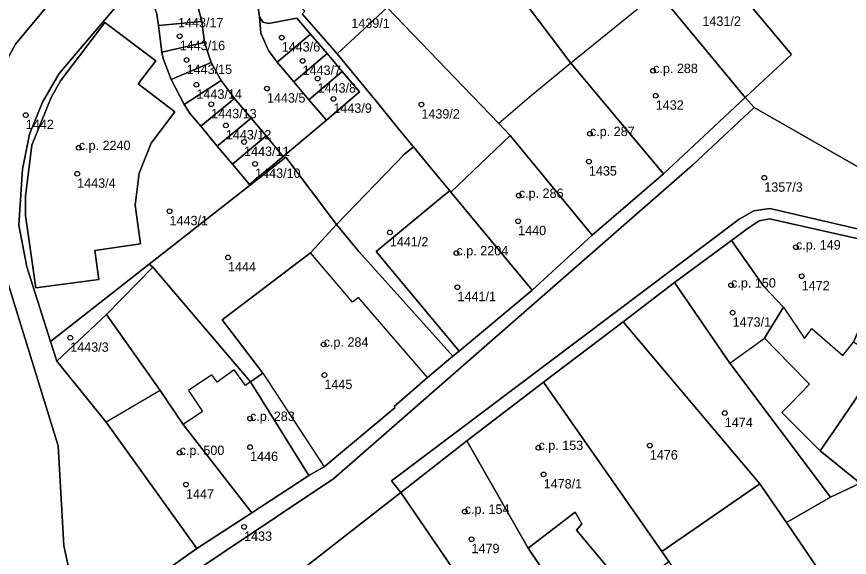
# Model space of a CAD drawing. Extents: x -878211 to -870363, y -1058464 to -1052522.
# Drawn here: x -874853.2 to -874764.7, y -1056274.6 to -1056217.1 of the extents above; entities that cross this region are included whole.
import ezdxf

# ---------------------------------------------------------------- set-up
doc = ezdxf.new("R2010")
doc.units = 0
for name, color, linetype in [('Definiční body', 7, 'Continuous'), ('Polygon budovy', 7, 'Continuous'), ('Polygon parcely', 7, 'Continuous')]:
    doc.layers.add(name, color=color, linetype=linetype)

msp = doc.modelspace()

# ---------------------------------------------------------------- linework, layer by layer
at = {"layer": 'Definiční body'}
for centre in [(-874835.87, -1056219.21994), (-874825.02, -1056219.35994), (-874835.13, -1056221.74994), (-874822.8, -1056221.84994), (-874785.53, -1056222.88994), (-874821.21, -1056223.72994), (-874834.09, -1056224.38994), (-874826.59, -1056224.78994), (-874785.25, -1056225.54994), (-874832.52, -1056226.45994), (-874819.53, -1056225.87994), (-874810.17, -1056226.48994), (-874852.23, -1056227.60994), (-874830.96, -1056228.70994), (-874792.25, -1056229.58994), (-874846.6, -1056231.07994), (-874829.02, -1056230.46994), (-874827.85, -1056232.79994), (-874792.36, -1056232.54994), (-874846.77, -1056233.84994), (-874773.71, -1056234.26994), (-874799.81, -1056236.16994), (-874836.95, -1056237.83994), (-874799.88, -1056238.88994), (-874813.52, -1056240.08994), (-874770.34, -1056241.65994), (-874806.44, -1056242.27994), (-874830.73, -1056242.74994), (-874769.73, -1056244.74994), (-874806.33, -1056245.90994), (-874777.24, -1056245.69994), (-874777.08, -1056248.61994), (-874847.51, -1056251.28994), (-874820.56, -1056251.99994), (-874820.48, -1056255.24994), (-874777.91, -1056259.29994), (-874828.39, -1056259.88994), (-874828.38, -1056262.90994), (-874785.88, -1056262.74994), (-874835.88, -1056263.50994), (-874797.72, -1056262.97994), (-874797.17, -1056265.82994), (-874835.2, -1056266.90994), (-874805.56, -1056269.76994), (-874829.02, -1056271.39994), (-874804.84, -1056272.70994)]:
    msp.add_circle(centre, 0.25, dxfattribs=at)
at = {"layer": 'Polygon budovy'}
for points in [[(-874794.29, -1056222.08), (-874784.43, -1056233.86), (-874782.29, -1056231.86), (-874775.73, -1056225.73), (-874785, -1056214.53)], [(-874851.18, -1056245.98), (-874844.45, -1056245.08), (-874844.9, -1056242), (-874840.03, -1056241.29), (-874840.6, -1056237.19), (-874840.18, -1056233.78), (-874838.9, -1056230.58), (-874836.38, -1056227.25), (-874840.27, -1056224.3), (-874838.42, -1056221.83), (-874843.84, -1056217.76), (-874848.53, -1056223.97), (-874849.54, -1056225.75), (-874851.58, -1056230.81), (-874852.27, -1056236.24), (-874852.25, -1056238.3)], [(-874798.72, -1056225.74), (-874801.94, -1056228.5), (-874800.72, -1056229.77), (-874792, -1056240.39), (-874784.43, -1056233.86), (-874794.29, -1056222.08)], [(-874800.72, -1056229.77), (-874807.03, -1056235.82), (-874798.4, -1056246.21), (-874792, -1056240.39)], [(-874814.97, -1056242.11), (-874806.17, -1056252.71), (-874798.4, -1056246.21), (-874807.03, -1056235.82), (-874807.16, -1056235.67), (-874807.73, -1056236.14)], [(-874777.2, -1056240.96), (-874773.75, -1056245.85), (-874771.66, -1056248.03), (-874769.44, -1056251.38), (-874768.65, -1056250.32), (-874765.34, -1056253.19), (-874764.21, -1056251.74), (-874759.89, -1056241.63), (-874773.17, -1056238.64), (-874774.24, -1056238.87), (-874775.52, -1056239.72)], [(-874783.25, -1056245.4), (-874777.38, -1056253.98), (-874775.11, -1056252.35), (-874773.68, -1056251.33), (-874771.66, -1056248.03), (-874773.75, -1056245.85), (-874777.2, -1056240.96)], [(-874809.53, -1056255.52), (-874816.86, -1056246.99), (-874817.48, -1056247.5), (-874821.97, -1056242.24), (-874831.35, -1056249.39), (-874827.04, -1056255.04), (-874820.51, -1056265.01), (-874812.97, -1056258.71), (-874813.06, -1056258.59)], [(-874835.5, -1056260.53), (-874828.21, -1056269.92), (-874822.14, -1056265.94), (-874828.34, -1056255.98), (-874828.87, -1056256.35), (-874830.06, -1056254.7), (-874831.88, -1056256.01), (-874832.45, -1056255.22), (-874834.93, -1056256.89), (-874833.43, -1056259.13)], [(-874797.2, -1056256), (-874805.33, -1056262.24), (-874798.81, -1056273.68), (-874793.83, -1056269.82), (-874793.12, -1056271.09), (-874793.69, -1056271.76), (-874788.26, -1056278.25), (-874783.86, -1056275.07), (-874784.59, -1056274.03)], [(-874843.68, -1056260.27), (-874834.05, -1056273.7), (-874828.21, -1056269.92), (-874835.5, -1056260.53), (-874837.95, -1056256.9)], [(-874812.35, -1056267.76), (-874802.95, -1056281.49), (-874796.55, -1056277.03), (-874798.81, -1056273.68), (-874805.33, -1056262.24)], [(-874798.81, -1056273.68), (-874796.55, -1056277.03), (-874794.7, -1056279.76), (-874792.79, -1056282.58), (-874790.97, -1056286.39), (-874785.11, -1056283.85), (-874784.95, -1056283.66), (-874786.97, -1056279.79), (-874788.26, -1056278.25), (-874793.69, -1056271.76), (-874793.12, -1056271.09), (-874793.83, -1056269.82)]]:
    msp.add_lwpolyline(points, close=True, dxfattribs=at)
at = {"layer": 'Polygon parcely'}
for points in [[(-874783.43, -1056165.72), (-874778.66, -1056169.8), (-874773.8, -1056173.53), (-874769.55, -1056177.94), (-874764.4, -1056184.06), (-874768.14, -1056186.8), (-874766.22, -1056190.62), (-874768.34, -1056194.24), (-874772.83, -1056197.42), (-874774.89, -1056198.82), (-874775.65, -1056199.46), (-874780.69, -1056203.05), (-874781.5, -1056203.63), (-874783.97, -1056205.46), (-874770.83, -1056221.15), (-874775.73, -1056225.73), (-874774.8, -1056226.8), (-874758.8, -1056235.95)], [(-874850.19, -1056216.28), (-874853.32, -1056220.08), (-874855.58, -1056224.18), (-874856.86, -1056227.82), (-874857.35, -1056231.35), (-874856.91, -1056236.6), (-874848.78, -1056262.77), (-874848.2, -1056273.39), (-874847.73, -1056275.56), (-874845.56, -1056281.86), (-874844.25, -1056280.92), (-874834.05, -1056273.7), (-874843.68, -1056260.27), (-874848.93, -1056253.79), (-874849.6, -1056251.68), (-874852.13, -1056243.74), (-874852.97, -1056239.31), (-874852.57, -1056233.37), (-874851.84, -1056229.63), (-874850.44, -1056226.24), (-874848.68, -1056223.19), (-874841.19, -1056214.37)], [(-874841.19, -1056214.37), (-874848.68, -1056223.19), (-874850.44, -1056226.24), (-874851.84, -1056229.63), (-874852.57, -1056233.37), (-874852.97, -1056239.31), (-874852.13, -1056243.74), (-874849.6, -1056251.68), (-874839.1, -1056243.46), (-874824.58, -1056232.1), (-874819.21, -1056239.26), (-874811.93, -1056231.74), (-874811.02, -1056230.97), (-874812.45, -1056229.23), (-874814.96, -1056226.16), (-874818.98, -1056221.26), (-874819.12, -1056221.1), (-874822.85, -1056216.83)], [(-874827.67, -1056215.2), (-874827.39, -1056217.17), (-874827.03, -1056217.71), (-874826.41, -1056217.86), (-874823.41, -1056217.29), (-874821.95, -1056219), (-874820.18, -1056221.07), (-874818.59, -1056222.98), (-874816.76, -1056225.14), (-874820.27, -1056228.14), (-874824.88, -1056232.02), (-874828.43, -1056234.99), (-874830.27, -1056232.83), (-874831.87, -1056230.91), (-874833.63, -1056228.79), (-874834.77, -1056227.46), (-874835.4, -1056226.5), (-874836.76, -1056223.83), (-874837.63, -1056221.6), (-874837.77, -1056220.9), (-874838.14, -1056218.07), (-874838.3, -1056216.88)], [(-874864, -1056217.11), (-874864.01, -1056219.12), (-874864.41, -1056221.37), (-874865.62, -1056226.28), (-874867, -1056232.85), (-874867.43, -1056240.19), (-874866.25, -1056246.73), (-874864.84, -1056251.02), (-874861.84, -1056258.47), (-874857.01, -1056270.57), (-874854.05, -1056277.91), (-874853.59, -1056279.86), (-874853.44, -1056282.88), (-874853.69, -1056285.39), (-874845.56, -1056281.86), (-874847.73, -1056275.56), (-874848.2, -1056273.39), (-874848.78, -1056262.77), (-874856.91, -1056236.6), (-874857.35, -1056231.35), (-874856.86, -1056227.82), (-874855.58, -1056224.18), (-874853.32, -1056220.08), (-874850.19, -1056216.28)], [(-874758.8, -1056235.95), (-874774.8, -1056226.8), (-874781.33, -1056232.94), (-874819.49, -1056266.24), (-874843.32, -1056282.22), (-874843.83, -1056281.55), (-874844.25, -1056280.92), (-874845.56, -1056281.86), (-874842.1, -1056291.88), (-874842.25, -1056289.49), (-874843.03, -1056288.33), (-874826.63, -1056277.52), (-874826.06, -1056278.35), (-874825.07, -1056277.66), (-874812.35, -1056267.76), (-874813.34, -1056266.5), (-874776.38, -1056238.68), (-874774.82, -1056237.8), (-874773.13, -1056237.53), (-874759.69, -1056240.67)], [(-874759.69, -1056240.67), (-874773.13, -1056237.53), (-874774.82, -1056237.8), (-874776.38, -1056238.68), (-874813.34, -1056266.5), (-874812.35, -1056267.76), (-874805.33, -1056262.24), (-874797.2, -1056256), (-874788.72, -1056249.6), (-874783.25, -1056245.4), (-874777.2, -1056240.96), (-874775.52, -1056239.72), (-874774.24, -1056238.87), (-874773.17, -1056238.64), (-874759.89, -1056241.63)]]:
    msp.add_lwpolyline(points, dxfattribs=at)
for points in [[(-874801.94, -1056228.5), (-874800.72, -1056229.77), (-874792, -1056240.39), (-874784.43, -1056233.86), (-874794.29, -1056222.08), (-874807.46, -1056204.6), (-874813.17, -1056197.27), (-874814.15, -1056198.18), (-874814.47, -1056197.84), (-874816.55, -1056199.75), (-874817.54, -1056200.68), (-874812.93, -1056206.1), (-874818.79, -1056210.99), (-874817.6, -1056212.2), (-874813.81, -1056216.15), (-874806.62, -1056223.63)], [(-874786.73, -1056212.44), (-874791.93, -1056216.22), (-874796.65, -1056208.97), (-874798.55, -1056210.18), (-874804.59, -1056202.29), (-874807.46, -1056204.6), (-874794.29, -1056222.08), (-874784.43, -1056233.86), (-874782.29, -1056231.86), (-874775.73, -1056225.73), (-874785, -1056214.53)], [(-874830.04, -1056225.84), (-874828.28, -1056227.93), (-874826.68, -1056229.83), (-874824.88, -1056232.02), (-874820.27, -1056228.14), (-874822.12, -1056225.98), (-874823.73, -1056224.07), (-874825.52, -1056221.98), (-874826.43, -1056220.74), (-874827.24, -1056218.9), (-874827.39, -1056217.17), (-874827.67, -1056215.2), (-874828.18, -1056213.23), (-874828.99, -1056211.38), (-874831.11, -1056208.27), (-874835.33, -1056203.83), (-874839.86, -1056208.24), (-874838.02, -1056210.13), (-874835.62, -1056212.42), (-874834.43, -1056214.12), (-874833.53, -1056217.66), (-874833.24, -1056219.89), (-874832.52, -1056222.02), (-874831.46, -1056223.94)], [(-874786.73, -1056212.44), (-874785, -1056214.53), (-874775.73, -1056225.73), (-874770.83, -1056221.15), (-874783.97, -1056205.46), (-874788.93, -1056209.27)], [(-874813.81, -1056216.15), (-874817.6, -1056212.2), (-874818.79, -1056210.99), (-874823.59, -1056215.46), (-874822.56, -1056216.56), (-874822.85, -1056216.83), (-874819.12, -1056221.1), (-874816.83, -1056218.97)], [(-874834.43, -1056214.12), (-874838.56, -1056216.2), (-874838.3, -1056216.88), (-874838.14, -1056218.07), (-874833.53, -1056217.66)], [(-874819.12, -1056221.1), (-874818.98, -1056221.26), (-874814.96, -1056226.16), (-874812.45, -1056229.23), (-874811.02, -1056230.97), (-874809.4, -1056232.93), (-874807.16, -1056235.67), (-874807.03, -1056235.82), (-874800.72, -1056229.77), (-874801.94, -1056228.5), (-874806.62, -1056223.63), (-874813.81, -1056216.15), (-874816.83, -1056218.97)], [(-874825.52, -1056221.98), (-874821.95, -1056219), (-874823.41, -1056217.29), (-874826.41, -1056217.86), (-874827.03, -1056217.71), (-874827.39, -1056217.17), (-874827.24, -1056218.9), (-874826.43, -1056220.74)], [(-874851.18, -1056245.98), (-874852.25, -1056238.3), (-874852.27, -1056236.24), (-874851.58, -1056230.81), (-874849.54, -1056225.75), (-874848.53, -1056223.97), (-874843.84, -1056217.76), (-874838.42, -1056221.83), (-874840.27, -1056224.3), (-874836.38, -1056227.25), (-874838.9, -1056230.58), (-874840.18, -1056233.78), (-874840.6, -1056237.19), (-874840.03, -1056241.29), (-874844.9, -1056242), (-874844.45, -1056245.08)], [(-874851.18, -1056245.98), (-874844.45, -1056245.08), (-874844.9, -1056242), (-874840.03, -1056241.29), (-874840.6, -1056237.19), (-874840.18, -1056233.78), (-874838.9, -1056230.58), (-874836.38, -1056227.25), (-874840.27, -1056224.3), (-874838.42, -1056221.83), (-874843.84, -1056217.76), (-874848.53, -1056223.97), (-874849.54, -1056225.75), (-874851.58, -1056230.81), (-874852.27, -1056236.24), (-874852.25, -1056238.3)], [(-874833.53, -1056217.66), (-874838.14, -1056218.07), (-874837.77, -1056220.9), (-874833.24, -1056219.89)], [(-874823.73, -1056224.07), (-874820.18, -1056221.07), (-874821.95, -1056219), (-874825.52, -1056221.98)], [(-874833.24, -1056219.89), (-874837.77, -1056220.9), (-874837.63, -1056221.6), (-874836.76, -1056223.83), (-874832.52, -1056222.02)], [(-874818.59, -1056222.98), (-874820.18, -1056221.07), (-874823.73, -1056224.07), (-874822.12, -1056225.98)], [(-874836.76, -1056223.83), (-874835.4, -1056226.5), (-874831.46, -1056223.94), (-874832.52, -1056222.02)], [(-874820.27, -1056228.14), (-874816.76, -1056225.14), (-874818.59, -1056222.98), (-874822.12, -1056225.98)], [(-874831.46, -1056223.94), (-874835.4, -1056226.5), (-874834.77, -1056227.46), (-874833.63, -1056228.79), (-874830.04, -1056225.84)], [(-874806.81, -1056253.24), (-874809.53, -1056255.52), (-874813.06, -1056258.59), (-874812.97, -1056258.71), (-874820.51, -1056265.01), (-874822.14, -1056265.94), (-874828.21, -1056269.92), (-874834.05, -1056273.7), (-874844.25, -1056280.92), (-874843.83, -1056281.55), (-874843.32, -1056282.22), (-874819.49, -1056266.24), (-874781.33, -1056232.94), (-874774.8, -1056226.8), (-874775.73, -1056225.73), (-874782.29, -1056231.86), (-874784.43, -1056233.86), (-874792, -1056240.39), (-874798.4, -1056246.21), (-874806.17, -1056252.71)], [(-874830.04, -1056225.84), (-874833.63, -1056228.79), (-874831.87, -1056230.91), (-874828.28, -1056227.93)], [(-874828.28, -1056227.93), (-874831.87, -1056230.91), (-874830.27, -1056232.83), (-874826.68, -1056229.83)], [(-874830.27, -1056232.83), (-874828.43, -1056234.99), (-874824.88, -1056232.02), (-874826.68, -1056229.83)], [(-874807.03, -1056235.82), (-874798.4, -1056246.21), (-874792, -1056240.39), (-874800.72, -1056229.77)], [(-874809.4, -1056232.93), (-874811.02, -1056230.97), (-874811.93, -1056231.74), (-874819.21, -1056239.26), (-874816.82, -1056242.12), (-874806.81, -1056253.24), (-874806.17, -1056252.71), (-874814.97, -1056242.11), (-874807.73, -1056236.14), (-874807.16, -1056235.67)], [(-874827.04, -1056255.04), (-874831.35, -1056249.39), (-874821.97, -1056242.24), (-874819.21, -1056239.26), (-874824.58, -1056232.1), (-874839.1, -1056243.46), (-874838.72, -1056243.79), (-874828.34, -1056255.98)], [(-874807.03, -1056235.82), (-874807.16, -1056235.67), (-874807.73, -1056236.14), (-874814.97, -1056242.11), (-874806.17, -1056252.71), (-874798.4, -1056246.21)], [(-874774.24, -1056238.87), (-874775.52, -1056239.72), (-874777.2, -1056240.96), (-874773.75, -1056245.85), (-874771.66, -1056248.03), (-874773.68, -1056251.33), (-874770.95, -1056254.12), (-874768.89, -1056256.23), (-874770.94, -1056258.34), (-874771.83, -1056259.23), (-874767.75, -1056263.3), (-874765.9, -1056260.59), (-874763.4, -1056256.93), (-874761.33, -1056253.37), (-874764.21, -1056251.74), (-874759.89, -1056241.63), (-874773.17, -1056238.64)], [(-874806.81, -1056253.24), (-874816.82, -1056242.12), (-874819.21, -1056239.26), (-874821.97, -1056242.24), (-874831.35, -1056249.39), (-874827.04, -1056255.04), (-874828.34, -1056255.98), (-874822.14, -1056265.94), (-874820.51, -1056265.01), (-874812.97, -1056258.71), (-874813.06, -1056258.59), (-874809.53, -1056255.52)], [(-874777.2, -1056240.96), (-874783.25, -1056245.4), (-874777.38, -1056253.98), (-874766.66, -1056268.23), (-874763.52, -1056266.77), (-874767.75, -1056263.3), (-874771.83, -1056259.23), (-874770.94, -1056258.34), (-874768.89, -1056256.23), (-874770.95, -1056254.12), (-874773.68, -1056251.33), (-874771.66, -1056248.03), (-874773.75, -1056245.85)], [(-874759.89, -1056241.63), (-874764.21, -1056251.74), (-874761.33, -1056253.37), (-874763.4, -1056256.93), (-874765.9, -1056260.59), (-874767.75, -1056263.3), (-874763.52, -1056266.77), (-874762.37, -1056264.31), (-874759.7, -1056260.74), (-874757.73, -1056257.75), (-874755.42, -1056251.29), (-874753.36, -1056242.58)], [(-874843.64, -1056248.82), (-874838.72, -1056243.79), (-874839.1, -1056243.46), (-874849.6, -1056251.68), (-874848.93, -1056253.79)], [(-874828.21, -1056269.92), (-874822.14, -1056265.94), (-874828.34, -1056255.98), (-874838.72, -1056243.79), (-874843.64, -1056248.82), (-874837.95, -1056256.9), (-874835.5, -1056260.53)], [(-874788.72, -1056249.6), (-874774.2, -1056266.84), (-874771.33, -1056270.93), (-874766.66, -1056268.23), (-874777.38, -1056253.98), (-874783.25, -1056245.4)], [(-874828.21, -1056269.92), (-874835.5, -1056260.53), (-874837.95, -1056256.9), (-874843.64, -1056248.82), (-874848.93, -1056253.79), (-874843.68, -1056260.27), (-874834.05, -1056273.7)], [(-874774.2, -1056266.84), (-874788.72, -1056249.6), (-874797.2, -1056256), (-874784.59, -1056274.03)], [(-874793.12, -1056271.09), (-874793.69, -1056271.76), (-874788.26, -1056278.25), (-874783.86, -1056275.07), (-874784.59, -1056274.03), (-874797.2, -1056256), (-874805.33, -1056262.24), (-874798.81, -1056273.68), (-874793.83, -1056269.82)], [(-874802.95, -1056281.49), (-874796.55, -1056277.03), (-874798.81, -1056273.68), (-874805.33, -1056262.24), (-874812.35, -1056267.76)], [(-874777.13, -1056286.1), (-874775.35, -1056285.53), (-874775.27, -1056285.79), (-874764.73, -1056280.88), (-874767.46, -1056276.69), (-874771.33, -1056270.93), (-874774.2, -1056266.84), (-874784.59, -1056274.03), (-874783.86, -1056275.07), (-874776.96, -1056286.51)], [(-874767.46, -1056276.69), (-874764.73, -1056280.88), (-874763.22, -1056280.01), (-874757.19, -1056276.98), (-874758.84, -1056272.05), (-874763.52, -1056266.77), (-874766.66, -1056268.23), (-874771.33, -1056270.93)], [(-874810.41, -1056299.08), (-874807.36, -1056304.78), (-874806.75, -1056311.76), (-874791.06, -1056310.51), (-874792.59, -1056302.01), (-874797.4, -1056303.06), (-874798.34, -1056300.54), (-874798.56, -1056299.76), (-874803.04, -1056301.63), (-874806.58, -1056293.34), (-874807.36, -1056291.06), (-874799.65, -1056288.2), (-874799.18, -1056288.03), (-874800.65, -1056284.47), (-874802.95, -1056281.49), (-874812.35, -1056267.76), (-874825.07, -1056277.66), (-874817.87, -1056288.24), (-874815.27, -1056292.06)], [(-874785.11, -1056283.85), (-874784.95, -1056283.66), (-874786.97, -1056279.79), (-874788.26, -1056278.25), (-874793.69, -1056271.76), (-874793.12, -1056271.09), (-874793.83, -1056269.82), (-874798.81, -1056273.68), (-874796.55, -1056277.03), (-874794.7, -1056279.76), (-874792.79, -1056282.58), (-874790.97, -1056286.39)]]:
    msp.add_lwpolyline(points, close=True, dxfattribs=at)

# ---------------------------------------------------------------- texts
at = {"layer": 'Definiční body'}
for s, p in [('1443/17', (-874836.05, -1056218.269)), ('1439/1', (-874817.62, -1056218.339)), ('1431/2', (-874780.29, -1056218.119)), ('1443/16', (-874835.87, -1056220.709)), ('1443/6', (-874825.02, -1056220.849)), ('1443/15', (-874835.13, -1056223.239)), ('1443/7', (-874822.8, -1056223.339)), ('c.p. 288', (-874785.53, -1056223.139)), ('1443/8', (-874821.21, -1056225.219)), ('1443/14', (-874834.09, -1056225.879)), ('1443/5', (-874826.59, -1056226.279)), ('1443/9', (-874819.53, -1056227.369)), ('1432', (-874785.25, -1056227.039)), ('1443/13', (-874832.52, -1056227.949)), ('1439/2', (-874810.17, -1056227.979)), ('1442', (-874852.23, -1056229.099)), ('c.p. 287', (-874792.25, -1056229.84)), ('1443/12', (-874830.96, -1056230.199)), ('c.p. 2240', (-874846.6, -1056231.33)), ('1443/11', (-874829.02, -1056231.959)), ('1443/10', (-874827.85, -1056234.289)), ('1435', (-874792.36, -1056234.039)), ('1443/4', (-874846.77, -1056235.339)), ('1357/3', (-874773.71, -1056235.759)), ('c.p. 286', (-874799.81, -1056236.419)), ('1443/1', (-874836.95, -1056239.329)), ('1440', (-874799.88, -1056240.379)), ('1441/2', (-874813.52, -1056241.579)), ('c.p. 149', (-874770.34, -1056241.909)), ('c.p. 2204', (-874806.44, -1056242.53)), ('1444', (-874830.73, -1056244.239)), ('c.p. 150', (-874777.24, -1056245.95)), ('1472', (-874769.73, -1056246.239)), ('1441/1', (-874806.33, -1056247.399)), ('1473/1', (-874777.08, -1056250.109)), ('1443/3', (-874847.51, -1056252.779)), ('c.p. 284', (-874820.56, -1056252.25)), ('1445', (-874820.48, -1056256.739)), ('c.p. 283', (-874828.39, -1056260.139)), ('1474', (-874777.91, -1056260.789)), ('c.p. 153', (-874797.72, -1056263.23)), ('c.p. 500', (-874835.88, -1056263.76)), ('1446', (-874828.38, -1056264.399)), ('1476', (-874785.88, -1056264.239)), ('1478/1', (-874797.17, -1056267.319)), ('1447', (-874835.2, -1056268.399)), ('c.p. 154', (-874805.56, -1056270.02)), ('1433', (-874829.02, -1056272.889)), ('1479', (-874804.84, -1056274.199))]:
    msp.add_text(s, height=0.999996, dxfattribs=at).set_placement(p)

doc.saveas('drawing.dxf')
